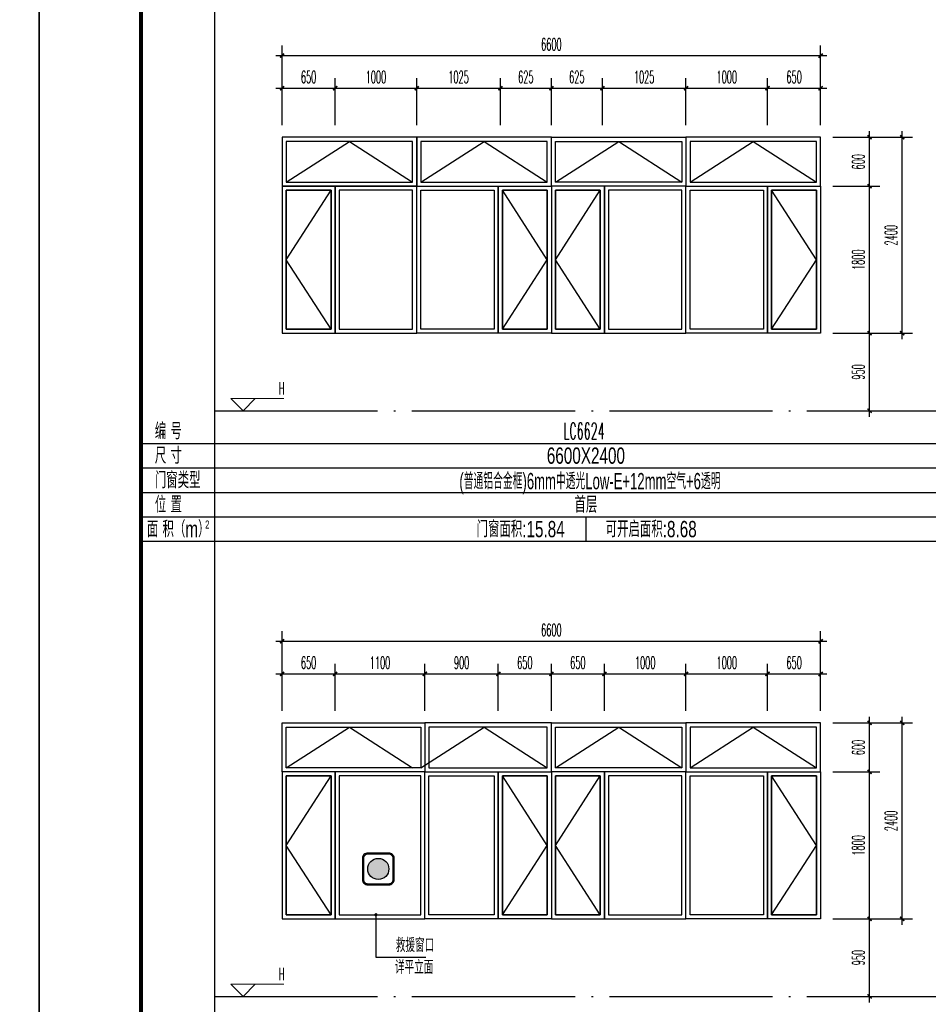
# Model space of a CAD drawing. Extents: x 1779708 to 7299578, y -1121471 to 88434.
# Tile 817 of 1056: x 6643786 to 6654922, y -1039212 to -1027149. Entities that reach past the tile are written whole.
import ezdxf
from ezdxf.enums import TextEntityAlignment as Align

# ---------------------------------------------------------------- set-up
doc = ezdxf.new("R2010")
doc.units = 0
doc.header["$LTSCALE"] = 1000
doc.header["$MEASUREMENT"] = 0
doc.linetypes.add('DOTE', pattern=[2.42, 2, -0.2, 0.02, -0.2])
doc.layers.get('0').update_dxf_attribs({"linetype": 'CONTINUOUS'})
doc.layers.get('Defpoints').update_dxf_attribs({"linetype": 'CONTINUOUS'})
doc.layers.add('DIM_ELEV', color=3, linetype='CONTINUOUS', lineweight=13)
for name, color, linetype in [('DIM_LEAD', 3, 'CONTINUOUS'), ('DOTE', 1, 'DOTE'), ('NONE', 7, 'CONTINUOUS'), ('PUB_DIM', 3, 'CONTINUOUS'), ('PUB_TAB', 7, 'CONTINUOUS'), ('PUB_TEXT', 7, 'CONTINUOUS'), ('PUB_TITLE', 4, 'CONTINUOUS'), ('WINDOW', 2, 'CONTINUOUS'), ('可见线', 6, 'CONTINUOUS'), ('填充', 251, 'CONTINUOUS'), ('建筑', 31, 'CONTINUOUS'), ('立面细线', 114, 'CONTINUOUS')]:
    doc.layers.add(name, color=color, linetype=linetype)
doc.styles.add('_TCH_DIM', font='SIMPLEX.shx', dxfattribs={"width": 0.7, "bigfont": 'GBCBIG.shx'})
doc.styles.add('_TCH_DIM_T3', font='SIMPLEX.shx', dxfattribs={"width": 0.494118, "bigfont": 'GBCBIG.shx'})
doc.styles.add('dim_font', font='SIMPLEX.shx', dxfattribs={"width": 0.8})
doc.styles.add('华正字体', font='huazheng.shx', dxfattribs={"width": 0.7, "bigfont": 'hztxt.shx'})
doc.dimstyles.new('_TCH_ARCH&&50', dxfattribs={"dimtxt": 148.75, "dimasz": 50, "dimexe": 125, "dimexo": 150, "dimgap": 63.125, "dimtad": 1, "dimdec": 0, "dimzin": 0, "dimdsep": 46, "dimtxsty": '_TCH_DIM_T3', "dimblk": 'ARCHTICK', "dimcen": 0.09, "dimdle": 75, "dimclrt": 7, "dimazin": 2, "dimtfac": 1, "dimtdec": 0, "dimtix": 1, "dimtmove": 2, "dimatfit": 3, "dimfxl": 250, "dimtolj": 1, "dimtzin": 0, "dimarcsym": 0})

# ---------------------------------------------------------------- blocks, each defined once
blk = doc.blocks.new('A$C3D8761CE')
at = {"layer": 'PUB_TITLE'}
blk.add_lwpolyline([(0, 0), (84100, 0), (84100, 59400), (0, 59400)], close=True, dxfattribs=at)
at = {"layer": 'PUB_TITLE', "const_width": 100}
blk.add_lwpolyline([(2500, 1000), (83100, 1000), (83100, 58400), (2500, 58400)], close=True, dxfattribs=at)
blk = doc.blocks.new('A$C718D67BF')
at = {"layer": '建筑'}
h = blk.add_hatch(color=1, dxfattribs=at)
h.dxf.hatch_style = 1
edge = h.paths.add_edge_path()
edge.add_arc((778, 778), 518, 0, 360)
for points in [[(259, 0), (1296, 0, 0.414214), (1555, 259), (1555, 1296, 0.414214), (1296, 1555), (259, 1555, 0.414214), (0, 1296), (0, 259, 0.414214)], [(259, 52), (1296, 52, 0.414214), (1503, 259), (1503, 1296, 0.414214), (1296, 1503), (259, 1503, 0.414214), (52, 1296), (52, 259, 0.414214)]]:
    blk.add_lwpolyline(points, format="xyb", close=True, dxfattribs=at)
at = {"layer": '建筑', "color": 1}
blk.add_circle((778, 778), 518, dxfattribs=at)
blk = doc.blocks.new('_ArchTick')
at = {"color": 0, "linetype": 'ByBlock', "const_width": 0.4}
blk.add_lwpolyline([(-0.5, -0.5), (0.5, 0.5)], dxfattribs=at)
blk = doc.blocks.new('*D4097')
at = {"layer": 'Defpoints', "color": 0, "transparency": 16777216}
for p in [(6653602, -1028590), (6654202, -1028590), (6653602, -1029190)]:
    blk.add_point(p, dxfattribs=at)
at = {"layer": 'PUB_DIM', "color": 0, "lineweight": -2, "transparency": 16777216}
for p, q in [((6654202, -1029265), (6654202, -1028515)), ((6653752, -1028590), (6654327, -1028590)), ((6653752, -1029190), (6654327, -1029190))]:
    blk.add_line(p, q, dxfattribs=at)
at = {"layer": 'PUB_DIM', "color": 0, "lineweight": -2, "transparency": 16777216, "xscale": 50, "yscale": 50, "zscale": 50}
for p, rotation in [((6654202, -1028590), 90), ((6654202, -1029190), 270)]:
    blk.add_blockref('_ArchTick', p, dxfattribs=dict(at, rotation=rotation))
at = {"layer": 'PUB_DIM', "color": 7, "transparency": 16777216, "insert": (6654065, -1028890), "char_height": 148.8, "attachment_point": 5, "rotation": 90, "style": '_TCH_DIM_T3'}
blk.add_mtext('\\A1;600', dxfattribs=at)
blk = doc.blocks.new('*D4098')
at = {"layer": 'Defpoints', "color": 0, "transparency": 16777216}
for p in [(6653602, -1029190), (6654202, -1029190), (6653602, -1030990)]:
    blk.add_point(p, dxfattribs=at)
at = {"layer": 'PUB_DIM', "color": 0, "lineweight": -2, "transparency": 16777216}
for p, q in [((6654202, -1031065), (6654202, -1029115)), ((6653752, -1029190), (6654327, -1029190)), ((6653752, -1030990), (6654327, -1030990))]:
    blk.add_line(p, q, dxfattribs=at)
at = {"layer": 'PUB_DIM', "color": 0, "lineweight": -2, "transparency": 16777216, "xscale": 50, "yscale": 50, "zscale": 50}
for p, rotation in [((6654202, -1029190), 90), ((6654202, -1030990), 270)]:
    blk.add_blockref('_ArchTick', p, dxfattribs=dict(at, rotation=rotation))
at = {"layer": 'PUB_DIM', "color": 7, "transparency": 16777216, "insert": (6654065, -1030090), "char_height": 148.8, "attachment_point": 5, "rotation": 90, "style": '_TCH_DIM_T3'}
blk.add_mtext('\\A1;1800', dxfattribs=at)
blk = doc.blocks.new('*D4099')
at = {"layer": 'Defpoints', "color": 0, "transparency": 16777216}
for p in [(6653602, -1030990), (6654202, -1030990), (6653602, -1031940)]:
    blk.add_point(p, dxfattribs=at)
at = {"layer": 'PUB_DIM', "color": 0, "lineweight": -2, "transparency": 16777216}
for p, q in [((6654202, -1032015), (6654202, -1030915)), ((6653752, -1030990), (6654327, -1030990)), ((6653752, -1031940), (6654327, -1031940))]:
    blk.add_line(p, q, dxfattribs=at)
at = {"layer": 'PUB_DIM', "color": 0, "lineweight": -2, "transparency": 16777216, "xscale": 50, "yscale": 50, "zscale": 50}
for p, rotation in [((6654202, -1030990), 90), ((6654202, -1031940), 270)]:
    blk.add_blockref('_ArchTick', p, dxfattribs=dict(at, rotation=rotation))
at = {"layer": 'PUB_DIM', "color": 7, "transparency": 16777216, "insert": (6654065, -1031465), "char_height": 148.8, "attachment_point": 5, "rotation": 90, "style": '_TCH_DIM_T3'}
blk.add_mtext('\\A1;950', dxfattribs=at)
blk = doc.blocks.new('*D4100')
at = {"layer": 'Defpoints', "color": 0, "transparency": 16777216}
for p in [(6647652, -1027989), (6647002, -1028590), (6647652, -1028590)]:
    blk.add_point(p, dxfattribs=at)
at = {"layer": 'PUB_DIM', "color": 0, "lineweight": -2, "transparency": 16777216}
for p, q in [((6647002, -1028440), (6647002, -1027864)), ((6647652, -1028440), (6647652, -1027864)), ((6646927, -1027989), (6647727, -1027989))]:
    blk.add_line(p, q, dxfattribs=at)
at = {"layer": 'PUB_DIM', "color": 0, "lineweight": -2, "transparency": 16777216, "xscale": 50, "yscale": 50, "zscale": 50, "rotation": 180}
blk.add_blockref('_ArchTick', (6647002, -1027989), dxfattribs=at)
at = {"layer": 'PUB_DIM', "color": 0, "lineweight": -2, "transparency": 16777216, "xscale": 50, "yscale": 50, "zscale": 50}
blk.add_blockref('_ArchTick', (6647652, -1027989), dxfattribs=at)
at = {"layer": 'PUB_DIM', "color": 7, "transparency": 16777216, "insert": (6647327, -1027852), "char_height": 148.8, "attachment_point": 5, "style": '_TCH_DIM_T3'}
blk.add_mtext('\\A1;650', dxfattribs=at)
blk = doc.blocks.new('*D4101')
at = {"layer": 'Defpoints', "color": 0, "transparency": 16777216}
for p in [(6648652, -1027989), (6647652, -1028590), (6648652, -1028590)]:
    blk.add_point(p, dxfattribs=at)
at = {"layer": 'PUB_DIM', "color": 0, "lineweight": -2, "transparency": 16777216}
for p, q in [((6647652, -1028440), (6647652, -1027864)), ((6648652, -1028440), (6648652, -1027864)), ((6647577, -1027989), (6648727, -1027989))]:
    blk.add_line(p, q, dxfattribs=at)
at = {"layer": 'PUB_DIM', "color": 0, "lineweight": -2, "transparency": 16777216, "xscale": 50, "yscale": 50, "zscale": 50, "rotation": 180}
blk.add_blockref('_ArchTick', (6647652, -1027989), dxfattribs=at)
at = {"layer": 'PUB_DIM', "color": 0, "lineweight": -2, "transparency": 16777216, "xscale": 50, "yscale": 50, "zscale": 50}
blk.add_blockref('_ArchTick', (6648652, -1027989), dxfattribs=at)
at = {"layer": 'PUB_DIM', "color": 7, "transparency": 16777216, "insert": (6648152, -1027852), "char_height": 148.8, "attachment_point": 5, "style": '_TCH_DIM_T3'}
blk.add_mtext('\\A1;1000', dxfattribs=at)
blk = doc.blocks.new('*D4102')
at = {"layer": 'Defpoints', "color": 0, "transparency": 16777216}
for p in [(6649677, -1027989), (6648652, -1028590), (6649677, -1028590)]:
    blk.add_point(p, dxfattribs=at)
at = {"layer": 'PUB_DIM', "color": 0, "lineweight": -2, "transparency": 16777216}
for p, q in [((6648652, -1028440), (6648652, -1027864)), ((6649677, -1028440), (6649677, -1027864)), ((6648577, -1027989), (6649752, -1027989))]:
    blk.add_line(p, q, dxfattribs=at)
at = {"layer": 'PUB_DIM', "color": 0, "lineweight": -2, "transparency": 16777216, "xscale": 50, "yscale": 50, "zscale": 50, "rotation": 180}
blk.add_blockref('_ArchTick', (6648652, -1027989), dxfattribs=at)
at = {"layer": 'PUB_DIM', "color": 0, "lineweight": -2, "transparency": 16777216, "xscale": 50, "yscale": 50, "zscale": 50}
blk.add_blockref('_ArchTick', (6649677, -1027989), dxfattribs=at)
at = {"layer": 'PUB_DIM', "color": 7, "transparency": 16777216, "insert": (6649164, -1027852), "char_height": 148.8, "attachment_point": 5, "style": '_TCH_DIM_T3'}
blk.add_mtext('\\A1;1025', dxfattribs=at)
blk = doc.blocks.new('*D4103')
at = {"layer": 'Defpoints', "color": 0, "transparency": 16777216}
for p in [(6650302, -1027989), (6649677, -1028590), (6650302, -1028590)]:
    blk.add_point(p, dxfattribs=at)
at = {"layer": 'PUB_DIM', "color": 0, "lineweight": -2, "transparency": 16777216}
for p, q in [((6649677, -1028440), (6649677, -1027864)), ((6650302, -1028440), (6650302, -1027864)), ((6649602, -1027989), (6650377, -1027989))]:
    blk.add_line(p, q, dxfattribs=at)
at = {"layer": 'PUB_DIM', "color": 0, "lineweight": -2, "transparency": 16777216, "xscale": 50, "yscale": 50, "zscale": 50, "rotation": 180}
blk.add_blockref('_ArchTick', (6649677, -1027989), dxfattribs=at)
at = {"layer": 'PUB_DIM', "color": 0, "lineweight": -2, "transparency": 16777216, "xscale": 50, "yscale": 50, "zscale": 50}
blk.add_blockref('_ArchTick', (6650302, -1027989), dxfattribs=at)
at = {"layer": 'PUB_DIM', "color": 7, "transparency": 16777216, "insert": (6649989, -1027852), "char_height": 148.8, "attachment_point": 5, "style": '_TCH_DIM_T3'}
blk.add_mtext('\\A1;625', dxfattribs=at)
blk = doc.blocks.new('*D4104')
at = {"layer": 'Defpoints', "color": 0, "transparency": 16777216}
for p in [(6650927, -1027989), (6650302, -1028590), (6650927, -1028590)]:
    blk.add_point(p, dxfattribs=at)
at = {"layer": 'PUB_DIM', "color": 0, "lineweight": -2, "transparency": 16777216}
for p, q in [((6650302, -1028440), (6650302, -1027864)), ((6650927, -1028440), (6650927, -1027864)), ((6650227, -1027989), (6651002, -1027989))]:
    blk.add_line(p, q, dxfattribs=at)
at = {"layer": 'PUB_DIM', "color": 0, "lineweight": -2, "transparency": 16777216, "xscale": 50, "yscale": 50, "zscale": 50, "rotation": 180}
blk.add_blockref('_ArchTick', (6650302, -1027989), dxfattribs=at)
at = {"layer": 'PUB_DIM', "color": 0, "lineweight": -2, "transparency": 16777216, "xscale": 50, "yscale": 50, "zscale": 50}
blk.add_blockref('_ArchTick', (6650927, -1027989), dxfattribs=at)
at = {"layer": 'PUB_DIM', "color": 7, "transparency": 16777216, "insert": (6650614, -1027852), "char_height": 148.8, "attachment_point": 5, "style": '_TCH_DIM_T3'}
blk.add_mtext('\\A1;625', dxfattribs=at)
blk = doc.blocks.new('*D4105')
at = {"layer": 'Defpoints', "color": 0, "transparency": 16777216}
for p in [(6651952, -1027989), (6650927, -1028590), (6651952, -1028590)]:
    blk.add_point(p, dxfattribs=at)
at = {"layer": 'PUB_DIM', "color": 0, "lineweight": -2, "transparency": 16777216}
for p, q in [((6650927, -1028440), (6650927, -1027864)), ((6651952, -1028440), (6651952, -1027864)), ((6650852, -1027989), (6652027, -1027989))]:
    blk.add_line(p, q, dxfattribs=at)
at = {"layer": 'PUB_DIM', "color": 0, "lineweight": -2, "transparency": 16777216, "xscale": 50, "yscale": 50, "zscale": 50, "rotation": 180}
blk.add_blockref('_ArchTick', (6650927, -1027989), dxfattribs=at)
at = {"layer": 'PUB_DIM', "color": 0, "lineweight": -2, "transparency": 16777216, "xscale": 50, "yscale": 50, "zscale": 50}
blk.add_blockref('_ArchTick', (6651952, -1027989), dxfattribs=at)
at = {"layer": 'PUB_DIM', "color": 7, "transparency": 16777216, "insert": (6651439, -1027852), "char_height": 148.8, "attachment_point": 5, "style": '_TCH_DIM_T3'}
blk.add_mtext('\\A1;1025', dxfattribs=at)
blk = doc.blocks.new('*D4106')
at = {"layer": 'Defpoints', "color": 0, "transparency": 16777216}
for p in [(6652952, -1027989), (6651952, -1028590), (6652952, -1028590)]:
    blk.add_point(p, dxfattribs=at)
at = {"layer": 'PUB_DIM', "color": 0, "lineweight": -2, "transparency": 16777216}
for p, q in [((6651952, -1028440), (6651952, -1027864)), ((6652952, -1028440), (6652952, -1027864)), ((6651877, -1027989), (6653027, -1027989))]:
    blk.add_line(p, q, dxfattribs=at)
at = {"layer": 'PUB_DIM', "color": 0, "lineweight": -2, "transparency": 16777216, "xscale": 50, "yscale": 50, "zscale": 50, "rotation": 180}
blk.add_blockref('_ArchTick', (6651952, -1027989), dxfattribs=at)
at = {"layer": 'PUB_DIM', "color": 0, "lineweight": -2, "transparency": 16777216, "xscale": 50, "yscale": 50, "zscale": 50}
blk.add_blockref('_ArchTick', (6652952, -1027989), dxfattribs=at)
at = {"layer": 'PUB_DIM', "color": 7, "transparency": 16777216, "insert": (6652452, -1027852), "char_height": 148.8, "attachment_point": 5, "style": '_TCH_DIM_T3'}
blk.add_mtext('\\A1;1000', dxfattribs=at)
blk = doc.blocks.new('*D4107')
at = {"layer": 'Defpoints', "color": 0, "transparency": 16777216}
for p in [(6653602, -1027989), (6652952, -1028590), (6653602, -1028590)]:
    blk.add_point(p, dxfattribs=at)
at = {"layer": 'PUB_DIM', "color": 0, "lineweight": -2, "transparency": 16777216}
for p, q in [((6652952, -1028440), (6652952, -1027864)), ((6653602, -1028440), (6653602, -1027864)), ((6652877, -1027989), (6653677, -1027989))]:
    blk.add_line(p, q, dxfattribs=at)
at = {"layer": 'PUB_DIM', "color": 0, "lineweight": -2, "transparency": 16777216, "xscale": 50, "yscale": 50, "zscale": 50, "rotation": 180}
blk.add_blockref('_ArchTick', (6652952, -1027989), dxfattribs=at)
at = {"layer": 'PUB_DIM', "color": 0, "lineweight": -2, "transparency": 16777216, "xscale": 50, "yscale": 50, "zscale": 50}
blk.add_blockref('_ArchTick', (6653602, -1027989), dxfattribs=at)
at = {"layer": 'PUB_DIM', "color": 7, "transparency": 16777216, "insert": (6653277, -1027852), "char_height": 148.8, "attachment_point": 5, "style": '_TCH_DIM_T3'}
blk.add_mtext('\\A1;650', dxfattribs=at)
blk = doc.blocks.new('*D4108')
at = {"layer": 'Defpoints', "color": 0, "transparency": 16777216}
for p in [(6653602, -1027590), (6647002, -1028440), (6653602, -1028440)]:
    blk.add_point(p, dxfattribs=at)
at = {"layer": 'PUB_DIM', "color": 0, "lineweight": -2, "transparency": 16777216}
for p, q in [((6647002, -1028290), (6647002, -1027465)), ((6653602, -1028290), (6653602, -1027465)), ((6646927, -1027590), (6653677, -1027590))]:
    blk.add_line(p, q, dxfattribs=at)
at = {"layer": 'PUB_DIM', "color": 0, "lineweight": -2, "transparency": 16777216, "xscale": 50, "yscale": 50, "zscale": 50, "rotation": 180}
blk.add_blockref('_ArchTick', (6647002, -1027590), dxfattribs=at)
at = {"layer": 'PUB_DIM', "color": 0, "lineweight": -2, "transparency": 16777216, "xscale": 50, "yscale": 50, "zscale": 50}
blk.add_blockref('_ArchTick', (6653602, -1027590), dxfattribs=at)
at = {"layer": 'PUB_DIM', "color": 7, "transparency": 16777216, "insert": (6650302, -1027452), "char_height": 148.8, "attachment_point": 5, "style": '_TCH_DIM_T3'}
blk.add_mtext('\\A1;6600', dxfattribs=at)
blk = doc.blocks.new('*D4109')
at = {"layer": 'Defpoints', "color": 0, "transparency": 16777216}
for p in [(6653752, -1028590), (6654602, -1028590), (6653752, -1030990)]:
    blk.add_point(p, dxfattribs=at)
at = {"layer": 'PUB_DIM', "color": 0, "lineweight": -2, "transparency": 16777216}
for p, q in [((6654602, -1031065), (6654602, -1028515)), ((6653902, -1028590), (6654727, -1028590)), ((6653902, -1030990), (6654727, -1030990))]:
    blk.add_line(p, q, dxfattribs=at)
at = {"layer": 'PUB_DIM', "color": 0, "lineweight": -2, "transparency": 16777216, "xscale": 50, "yscale": 50, "zscale": 50}
for p, rotation in [((6654602, -1028590), 90), ((6654602, -1030990), 270)]:
    blk.add_blockref('_ArchTick', p, dxfattribs=dict(at, rotation=rotation))
at = {"layer": 'PUB_DIM', "color": 7, "transparency": 16777216, "insert": (6654465, -1029790), "char_height": 148.8, "attachment_point": 5, "rotation": 90, "style": '_TCH_DIM_T3'}
blk.add_mtext('\\A1;2400', dxfattribs=at)
blk = doc.blocks.new('*D4481')
at = {"layer": 'Defpoints', "color": 0, "transparency": 16777216}
for p in [(6653602, -1035765), (6654202, -1035765), (6653602, -1036365)]:
    blk.add_point(p, dxfattribs=at)
at = {"layer": 'PUB_DIM', "color": 0, "lineweight": -2, "transparency": 16777216}
for p, q in [((6653752, -1035765), (6654327, -1035765)), ((6654202, -1036440), (6654202, -1035690)), ((6653752, -1036365), (6654327, -1036365))]:
    blk.add_line(p, q, dxfattribs=at)
at = {"layer": 'PUB_DIM', "color": 0, "lineweight": -2, "transparency": 16777216, "xscale": 50, "yscale": 50, "zscale": 50}
for p, rotation in [((6654202, -1035765), 90), ((6654202, -1036365), 270)]:
    blk.add_blockref('_ArchTick', p, dxfattribs=dict(at, rotation=rotation))
at = {"layer": 'PUB_DIM', "color": 7, "transparency": 16777216, "insert": (6654065, -1036065), "char_height": 148.8, "attachment_point": 5, "rotation": 90, "style": '_TCH_DIM_T3'}
blk.add_mtext('\\A1;600', dxfattribs=at)
blk = doc.blocks.new('*D4482')
at = {"layer": 'Defpoints', "color": 0, "transparency": 16777216}
for p in [(6653602, -1036365), (6654202, -1036365), (6653602, -1038165)]:
    blk.add_point(p, dxfattribs=at)
at = {"layer": 'PUB_DIM', "color": 0, "lineweight": -2, "transparency": 16777216}
for p, q in [((6653752, -1036365), (6654327, -1036365)), ((6654202, -1038240), (6654202, -1036290)), ((6653752, -1038165), (6654327, -1038165))]:
    blk.add_line(p, q, dxfattribs=at)
at = {"layer": 'PUB_DIM', "color": 0, "lineweight": -2, "transparency": 16777216, "xscale": 50, "yscale": 50, "zscale": 50}
for p, rotation in [((6654202, -1036365), 90), ((6654202, -1038165), 270)]:
    blk.add_blockref('_ArchTick', p, dxfattribs=dict(at, rotation=rotation))
at = {"layer": 'PUB_DIM', "color": 7, "transparency": 16777216, "insert": (6654065, -1037265), "char_height": 148.8, "attachment_point": 5, "rotation": 90, "style": '_TCH_DIM_T3'}
blk.add_mtext('\\A1;1800', dxfattribs=at)
blk = doc.blocks.new('*D4483')
at = {"layer": 'Defpoints', "color": 0, "transparency": 16777216}
for p in [(6653602, -1038165), (6654202, -1038165), (6653602, -1039115)]:
    blk.add_point(p, dxfattribs=at)
at = {"layer": 'PUB_DIM', "color": 0, "lineweight": -2, "transparency": 16777216}
for p, q in [((6653752, -1038165), (6654327, -1038165)), ((6654202, -1039190), (6654202, -1038090)), ((6653752, -1039115), (6654327, -1039115))]:
    blk.add_line(p, q, dxfattribs=at)
at = {"layer": 'PUB_DIM', "color": 0, "lineweight": -2, "transparency": 16777216, "xscale": 50, "yscale": 50, "zscale": 50}
for p, rotation in [((6654202, -1038165), 90), ((6654202, -1039115), 270)]:
    blk.add_blockref('_ArchTick', p, dxfattribs=dict(at, rotation=rotation))
at = {"layer": 'PUB_DIM', "color": 7, "transparency": 16777216, "insert": (6654065, -1038640), "char_height": 148.8, "attachment_point": 5, "rotation": 90, "style": '_TCH_DIM_T3'}
blk.add_mtext('\\A1;950', dxfattribs=at)
blk = doc.blocks.new('*D4484')
at = {"layer": 'Defpoints', "color": 0, "transparency": 16777216}
for p in [(6647652, -1035164), (6647002, -1035765), (6647652, -1035765)]:
    blk.add_point(p, dxfattribs=at)
at = {"layer": 'PUB_DIM', "color": 0, "lineweight": -2, "transparency": 16777216}
for p, q in [((6647002, -1035615), (6647002, -1035039)), ((6647652, -1035615), (6647652, -1035039)), ((6646927, -1035164), (6647727, -1035164))]:
    blk.add_line(p, q, dxfattribs=at)
at = {"layer": 'PUB_DIM', "color": 0, "lineweight": -2, "transparency": 16777216, "xscale": 50, "yscale": 50, "zscale": 50, "rotation": 180}
blk.add_blockref('_ArchTick', (6647002, -1035164), dxfattribs=at)
at = {"layer": 'PUB_DIM', "color": 0, "lineweight": -2, "transparency": 16777216, "xscale": 50, "yscale": 50, "zscale": 50}
blk.add_blockref('_ArchTick', (6647652, -1035164), dxfattribs=at)
at = {"layer": 'PUB_DIM', "color": 7, "transparency": 16777216, "insert": (6647327, -1035027), "char_height": 148.8, "attachment_point": 5, "style": '_TCH_DIM_T3'}
blk.add_mtext('\\A1;650', dxfattribs=at)
blk = doc.blocks.new('*D4485')
at = {"layer": 'Defpoints', "color": 0, "transparency": 16777216}
for p in [(6648752, -1035164), (6647652, -1035765), (6648752, -1035765)]:
    blk.add_point(p, dxfattribs=at)
at = {"layer": 'PUB_DIM', "color": 0, "lineweight": -2, "transparency": 16777216}
for p, q in [((6647652, -1035615), (6647652, -1035039)), ((6648752, -1035615), (6648752, -1035039)), ((6647577, -1035164), (6648827, -1035164))]:
    blk.add_line(p, q, dxfattribs=at)
at = {"layer": 'PUB_DIM', "color": 0, "lineweight": -2, "transparency": 16777216, "xscale": 50, "yscale": 50, "zscale": 50, "rotation": 180}
blk.add_blockref('_ArchTick', (6647652, -1035164), dxfattribs=at)
at = {"layer": 'PUB_DIM', "color": 0, "lineweight": -2, "transparency": 16777216, "xscale": 50, "yscale": 50, "zscale": 50}
blk.add_blockref('_ArchTick', (6648752, -1035164), dxfattribs=at)
at = {"layer": 'PUB_DIM', "color": 7, "transparency": 16777216, "insert": (6648202, -1035027), "char_height": 148.8, "attachment_point": 5, "style": '_TCH_DIM_T3'}
blk.add_mtext('\\A1;1100', dxfattribs=at)
blk = doc.blocks.new('*D4486')
at = {"layer": 'Defpoints', "color": 0, "transparency": 16777216}
for p in [(6649652, -1035164), (6648752, -1035765), (6649652, -1035765)]:
    blk.add_point(p, dxfattribs=at)
at = {"layer": 'PUB_DIM', "color": 0, "lineweight": -2, "transparency": 16777216}
for p, q in [((6648752, -1035615), (6648752, -1035039)), ((6649652, -1035615), (6649652, -1035039)), ((6648677, -1035164), (6649727, -1035164))]:
    blk.add_line(p, q, dxfattribs=at)
at = {"layer": 'PUB_DIM', "color": 0, "lineweight": -2, "transparency": 16777216, "xscale": 50, "yscale": 50, "zscale": 50, "rotation": 180}
blk.add_blockref('_ArchTick', (6648752, -1035164), dxfattribs=at)
at = {"layer": 'PUB_DIM', "color": 0, "lineweight": -2, "transparency": 16777216, "xscale": 50, "yscale": 50, "zscale": 50}
blk.add_blockref('_ArchTick', (6649652, -1035164), dxfattribs=at)
at = {"layer": 'PUB_DIM', "color": 7, "transparency": 16777216, "insert": (6649202, -1035027), "char_height": 148.8, "attachment_point": 5, "style": '_TCH_DIM_T3'}
blk.add_mtext('\\A1;900', dxfattribs=at)
blk = doc.blocks.new('*D4487')
at = {"layer": 'Defpoints', "color": 0, "transparency": 16777216}
for p in [(6650302, -1035164), (6649652, -1035765), (6650302, -1035765)]:
    blk.add_point(p, dxfattribs=at)
at = {"layer": 'PUB_DIM', "color": 0, "lineweight": -2, "transparency": 16777216}
for p, q in [((6649652, -1035615), (6649652, -1035039)), ((6650302, -1035615), (6650302, -1035039)), ((6649577, -1035164), (6650377, -1035164))]:
    blk.add_line(p, q, dxfattribs=at)
at = {"layer": 'PUB_DIM', "color": 0, "lineweight": -2, "transparency": 16777216, "xscale": 50, "yscale": 50, "zscale": 50, "rotation": 180}
blk.add_blockref('_ArchTick', (6649652, -1035164), dxfattribs=at)
at = {"layer": 'PUB_DIM', "color": 0, "lineweight": -2, "transparency": 16777216, "xscale": 50, "yscale": 50, "zscale": 50}
blk.add_blockref('_ArchTick', (6650302, -1035164), dxfattribs=at)
at = {"layer": 'PUB_DIM', "color": 7, "transparency": 16777216, "insert": (6649977, -1035027), "char_height": 148.8, "attachment_point": 5, "style": '_TCH_DIM_T3'}
blk.add_mtext('\\A1;650', dxfattribs=at)
blk = doc.blocks.new('*D4488')
at = {"layer": 'Defpoints', "color": 0, "transparency": 16777216}
for p in [(6650952, -1035164), (6650302, -1035765), (6650952, -1035765)]:
    blk.add_point(p, dxfattribs=at)
at = {"layer": 'PUB_DIM', "color": 0, "lineweight": -2, "transparency": 16777216}
for p, q in [((6650302, -1035615), (6650302, -1035039)), ((6650952, -1035615), (6650952, -1035039)), ((6650227, -1035164), (6651027, -1035164))]:
    blk.add_line(p, q, dxfattribs=at)
at = {"layer": 'PUB_DIM', "color": 0, "lineweight": -2, "transparency": 16777216, "xscale": 50, "yscale": 50, "zscale": 50, "rotation": 180}
blk.add_blockref('_ArchTick', (6650302, -1035164), dxfattribs=at)
at = {"layer": 'PUB_DIM', "color": 0, "lineweight": -2, "transparency": 16777216, "xscale": 50, "yscale": 50, "zscale": 50}
blk.add_blockref('_ArchTick', (6650952, -1035164), dxfattribs=at)
at = {"layer": 'PUB_DIM', "color": 7, "transparency": 16777216, "insert": (6650627, -1035027), "char_height": 148.8, "attachment_point": 5, "style": '_TCH_DIM_T3'}
blk.add_mtext('\\A1;650', dxfattribs=at)
blk = doc.blocks.new('*D4489')
at = {"layer": 'Defpoints', "color": 0, "transparency": 16777216}
for p in [(6651952, -1035164), (6650952, -1035765), (6651952, -1035765)]:
    blk.add_point(p, dxfattribs=at)
at = {"layer": 'PUB_DIM', "color": 0, "lineweight": -2, "transparency": 16777216}
for p, q in [((6650952, -1035615), (6650952, -1035039)), ((6651952, -1035615), (6651952, -1035039)), ((6650877, -1035164), (6652027, -1035164))]:
    blk.add_line(p, q, dxfattribs=at)
at = {"layer": 'PUB_DIM', "color": 0, "lineweight": -2, "transparency": 16777216, "xscale": 50, "yscale": 50, "zscale": 50, "rotation": 180}
blk.add_blockref('_ArchTick', (6650952, -1035164), dxfattribs=at)
at = {"layer": 'PUB_DIM', "color": 0, "lineweight": -2, "transparency": 16777216, "xscale": 50, "yscale": 50, "zscale": 50}
blk.add_blockref('_ArchTick', (6651952, -1035164), dxfattribs=at)
at = {"layer": 'PUB_DIM', "color": 7, "transparency": 16777216, "insert": (6651452, -1035027), "char_height": 148.8, "attachment_point": 5, "style": '_TCH_DIM_T3'}
blk.add_mtext('\\A1;1000', dxfattribs=at)
blk = doc.blocks.new('*D4490')
at = {"layer": 'Defpoints', "color": 0, "transparency": 16777216}
for p in [(6652952, -1035164), (6651952, -1035765), (6652952, -1035765)]:
    blk.add_point(p, dxfattribs=at)
at = {"layer": 'PUB_DIM', "color": 0, "lineweight": -2, "transparency": 16777216}
for p, q in [((6651952, -1035615), (6651952, -1035039)), ((6652952, -1035615), (6652952, -1035039)), ((6651877, -1035164), (6653027, -1035164))]:
    blk.add_line(p, q, dxfattribs=at)
at = {"layer": 'PUB_DIM', "color": 0, "lineweight": -2, "transparency": 16777216, "xscale": 50, "yscale": 50, "zscale": 50, "rotation": 180}
blk.add_blockref('_ArchTick', (6651952, -1035164), dxfattribs=at)
at = {"layer": 'PUB_DIM', "color": 0, "lineweight": -2, "transparency": 16777216, "xscale": 50, "yscale": 50, "zscale": 50}
blk.add_blockref('_ArchTick', (6652952, -1035164), dxfattribs=at)
at = {"layer": 'PUB_DIM', "color": 7, "transparency": 16777216, "insert": (6652452, -1035027), "char_height": 148.8, "attachment_point": 5, "style": '_TCH_DIM_T3'}
blk.add_mtext('\\A1;1000', dxfattribs=at)
blk = doc.blocks.new('*D4491')
at = {"layer": 'Defpoints', "color": 0, "transparency": 16777216}
for p in [(6653602, -1035164), (6652952, -1035765), (6653602, -1035765)]:
    blk.add_point(p, dxfattribs=at)
at = {"layer": 'PUB_DIM', "color": 0, "lineweight": -2, "transparency": 16777216}
for p, q in [((6652952, -1035615), (6652952, -1035039)), ((6653602, -1035615), (6653602, -1035039)), ((6652877, -1035164), (6653677, -1035164))]:
    blk.add_line(p, q, dxfattribs=at)
at = {"layer": 'PUB_DIM', "color": 0, "lineweight": -2, "transparency": 16777216, "xscale": 50, "yscale": 50, "zscale": 50, "rotation": 180}
blk.add_blockref('_ArchTick', (6652952, -1035164), dxfattribs=at)
at = {"layer": 'PUB_DIM', "color": 0, "lineweight": -2, "transparency": 16777216, "xscale": 50, "yscale": 50, "zscale": 50}
blk.add_blockref('_ArchTick', (6653602, -1035164), dxfattribs=at)
at = {"layer": 'PUB_DIM', "color": 7, "transparency": 16777216, "insert": (6653277, -1035027), "char_height": 148.8, "attachment_point": 5, "style": '_TCH_DIM_T3'}
blk.add_mtext('\\A1;650', dxfattribs=at)
blk = doc.blocks.new('*D4492')
at = {"layer": 'Defpoints', "color": 0, "transparency": 16777216}
for p in [(6653602, -1034765), (6647002, -1035615), (6653602, -1035615)]:
    blk.add_point(p, dxfattribs=at)
at = {"layer": 'PUB_DIM', "color": 0, "lineweight": -2, "transparency": 16777216}
for p, q in [((6647002, -1035465), (6647002, -1034640)), ((6653602, -1035465), (6653602, -1034640)), ((6646927, -1034765), (6653677, -1034765))]:
    blk.add_line(p, q, dxfattribs=at)
at = {"layer": 'PUB_DIM', "color": 0, "lineweight": -2, "transparency": 16777216, "xscale": 50, "yscale": 50, "zscale": 50, "rotation": 180}
blk.add_blockref('_ArchTick', (6647002, -1034765), dxfattribs=at)
at = {"layer": 'PUB_DIM', "color": 0, "lineweight": -2, "transparency": 16777216, "xscale": 50, "yscale": 50, "zscale": 50}
blk.add_blockref('_ArchTick', (6653602, -1034765), dxfattribs=at)
at = {"layer": 'PUB_DIM', "color": 7, "transparency": 16777216, "insert": (6650302, -1034627), "char_height": 148.8, "attachment_point": 5, "style": '_TCH_DIM_T3'}
blk.add_mtext('\\A1;6600', dxfattribs=at)
blk = doc.blocks.new('*D4493')
at = {"layer": 'Defpoints', "color": 0, "transparency": 16777216}
for p in [(6653752, -1035765), (6654602, -1035765), (6653752, -1038165)]:
    blk.add_point(p, dxfattribs=at)
at = {"layer": 'PUB_DIM', "color": 0, "lineweight": -2, "transparency": 16777216}
for p, q in [((6653902, -1035765), (6654727, -1035765)), ((6654602, -1038240), (6654602, -1035690)), ((6653902, -1038165), (6654727, -1038165))]:
    blk.add_line(p, q, dxfattribs=at)
at = {"layer": 'PUB_DIM', "color": 0, "lineweight": -2, "transparency": 16777216, "xscale": 50, "yscale": 50, "zscale": 50}
for p, rotation in [((6654602, -1035765), 90), ((6654602, -1038165), 270)]:
    blk.add_blockref('_ArchTick', p, dxfattribs=dict(at, rotation=rotation))
at = {"layer": 'PUB_DIM', "color": 7, "transparency": 16777216, "insert": (6654465, -1036965), "char_height": 148.8, "attachment_point": 5, "rotation": 90, "style": '_TCH_DIM_T3'}
blk.add_mtext('\\A1;2400', dxfattribs=at)

msp = doc.modelspace()

# ---------------------------------------------------------------- linework, layer by layer
at = {"layer": 'DIM_ELEV'}
for p, q in [((6646523.1, -1031939.7), (6646373.1, -1031789.7)), ((6646373.1, -1031789.7), (6647024.6, -1031789.7)), ((6646523.1, -1031939.7), (6646673.1, -1031789.7)), ((6646173.1, -1031939.7), (6646673.1, -1031939.7)), ((6646523.1, -1039114.7), (6646373.1, -1038964.7)), ((6646373.1, -1038964.7), (6647024.6, -1038964.7)), ((6646523.1, -1039114.7), (6646673.1, -1038964.7)), ((6646173.1, -1039114.7), (6646673.1, -1039114.7))]:
    msp.add_line(p, q, dxfattribs=at)
at = {"layer": 'DIM_LEAD'}
for p, q in [((6648151.9, -1038114.7), (6648151.9, -1038634.6)), ((6648151.9, -1038634.6), (6648764.8, -1038634.6))]:
    msp.add_line(p, q, dxfattribs=at)
at = {"layer": 'DIM_LEAD', "const_width": 20}
msp.add_lwpolyline([(6648151.9, -1038104.7, 1), (6648151.9, -1038124.7, 1)], format="xyb", close=True, dxfattribs=at)
at = {"layer": 'DOTE'}
for p, q in [((6646173.1, -1031939.7), (6682073.1, -1031939.7)), ((6646173.1, -1039114.7), (6682073.1, -1039114.7))]:
    msp.add_line(p, q, dxfattribs=at)
at = {"layer": 'PUB_TAB'}
for p, q in [((6646173.1, -1019189.7), (6646173.1, -1047889.7)), ((6645273.1, -1032339.7), (6682073.1, -1032339.7)), ((6645273.1, -1032639.7), (6682073.1, -1032639.7)), ((6645273.1, -1032939.7), (6682073.1, -1032939.7)), ((6645273.1, -1033239.7), (6682073.1, -1033239.7)), ((6650725.2, -1033239.7), (6650725.2, -1033539.7)), ((6645273.1, -1033539.7), (6682073.1, -1033539.7))]:
    msp.add_line(p, q, dxfattribs=at)
at = {"layer": 'WINDOW'}
for points in [[(6647001.9, -1029189.7), (6648651.9, -1029189.7), (6648651.9, -1028589.7), (6647001.9, -1028589.7)], [(6648651.9, -1029189.7), (6650301.9, -1029189.7), (6650301.9, -1028589.7), (6648651.9, -1028589.7)], [(6650301.9, -1028589.7), (6651951.9, -1028589.7), (6651951.9, -1029189.7), (6650301.9, -1029189.7)], [(6651951.9, -1029189.7), (6653601.9, -1029189.7), (6653601.9, -1028589.7), (6651951.9, -1028589.7)], [(6647001.9, -1030989.7), (6647651.9, -1030989.7), (6647651.9, -1029189.7), (6647001.9, -1029189.7)], [(6647651.9, -1030989.7), (6648651.9, -1030989.7), (6648651.9, -1029189.7), (6647651.9, -1029189.7)], [(6649651.9, -1030989.7), (6648651.9, -1030989.7), (6648651.9, -1029189.7), (6649651.9, -1029189.7)], [(6650301.9, -1030989.7), (6649651.9, -1030989.7), (6649651.9, -1029189.7), (6650301.9, -1029189.7)], [(6650301.9, -1030989.7), (6650951.9, -1030989.7), (6650951.9, -1029189.7), (6650301.9, -1029189.7)], [(6650951.9, -1030989.7), (6651951.9, -1030989.7), (6651951.9, -1029189.7), (6650951.9, -1029189.7)], [(6652951.9, -1030989.7), (6651951.9, -1030989.7), (6651951.9, -1029189.7), (6652951.9, -1029189.7)], [(6653601.9, -1030989.7), (6652951.9, -1030989.7), (6652951.9, -1029189.7), (6653601.9, -1029189.7)], [(6648751.9, -1036364.7), (6647001.9, -1036364.7), (6647001.9, -1035764.7), (6648751.9, -1035764.7)], [(6650301.9, -1035764.7), (6648751.9, -1035764.7), (6648751.9, -1036364.7), (6650301.9, -1036364.7)], [(6650301.9, -1035764.7), (6651951.9, -1035764.7), (6651951.9, -1036364.7), (6650301.9, -1036364.7)], [(6651951.9, -1036364.7), (6653601.9, -1036364.7), (6653601.9, -1035764.7), (6651951.9, -1035764.7)], [(6647001.9, -1038164.7), (6647651.9, -1038164.7), (6647651.9, -1036364.7), (6647001.9, -1036364.7)], [(6647651.9, -1038164.7), (6648751.9, -1038164.7), (6648751.9, -1036364.7), (6647651.9, -1036364.7)], [(6649651.9, -1038164.7), (6648751.9, -1038164.7), (6648751.9, -1036364.7), (6649651.9, -1036364.7)], [(6650301.9, -1038164.7), (6649651.9, -1038164.7), (6649651.9, -1036364.7), (6650301.9, -1036364.7)], [(6650301.9, -1038164.7), (6650951.9, -1038164.7), (6650951.9, -1036364.7), (6650301.9, -1036364.7)], [(6650951.9, -1038164.7), (6651951.9, -1038164.7), (6651951.9, -1036364.7), (6650951.9, -1036364.7)], [(6652951.9, -1038164.7), (6651951.9, -1038164.7), (6651951.9, -1036364.7), (6652951.9, -1036364.7)], [(6653601.9, -1038164.7), (6652951.9, -1038164.7), (6652951.9, -1036364.7), (6653601.9, -1036364.7)]]:
    msp.add_lwpolyline(points, close=True, dxfattribs=at)
at = {"layer": '立面细线'}
for points in [[(6647051.9, -1029139.7), (6648601.9, -1029139.7), (6648601.9, -1028639.7), (6647051.9, -1028639.7)], [(6648701.9, -1029139.7), (6650251.9, -1029139.7), (6650251.9, -1028639.7), (6648701.9, -1028639.7)], [(6650351.9, -1028639.7), (6651901.9, -1028639.7), (6651901.9, -1029139.7), (6650351.9, -1029139.7)], [(6652001.9, -1029139.7), (6653551.9, -1029139.7), (6653551.9, -1028639.7), (6652001.9, -1028639.7)], [(6647051.9, -1030939.7), (6647601.9, -1030939.7), (6647601.9, -1029239.7), (6647051.9, -1029239.7)], [(6647701.9, -1030939.7), (6648601.9, -1030939.7), (6648601.9, -1029239.7), (6647701.9, -1029239.7)], [(6649601.9, -1030939.7), (6648701.9, -1030939.7), (6648701.9, -1029239.7), (6649601.9, -1029239.7)], [(6650251.9, -1030939.7), (6649701.9, -1030939.7), (6649701.9, -1029239.7), (6650251.9, -1029239.7)], [(6650351.9, -1030939.7), (6650901.9, -1030939.7), (6650901.9, -1029239.7), (6650351.9, -1029239.7)], [(6651001.9, -1030939.7), (6651901.9, -1030939.7), (6651901.9, -1029239.7), (6651001.9, -1029239.7)], [(6652901.9, -1030939.7), (6652001.9, -1030939.7), (6652001.9, -1029239.7), (6652901.9, -1029239.7)], [(6653551.9, -1030939.7), (6653001.9, -1030939.7), (6653001.9, -1029239.7), (6653551.9, -1029239.7)], [(6648701.9, -1036314.7), (6647051.9, -1036314.7), (6647051.9, -1035814.7), (6648701.9, -1035814.7)], [(6650251.9, -1035814.7), (6648801.9, -1035814.7), (6648801.9, -1036314.7), (6650251.9, -1036314.7)], [(6650351.9, -1035814.7), (6651901.9, -1035814.7), (6651901.9, -1036314.7), (6650351.9, -1036314.7)], [(6652001.9, -1036314.7), (6653551.9, -1036314.7), (6653551.9, -1035814.7), (6652001.9, -1035814.7)], [(6647051.9, -1038114.7), (6647601.9, -1038114.7), (6647601.9, -1036414.7), (6647051.9, -1036414.7)], [(6647701.9, -1038114.7), (6648701.9, -1038114.7), (6648701.9, -1036414.7), (6647701.9, -1036414.7)], [(6649601.9, -1038114.7), (6648801.9, -1038114.7), (6648801.9, -1036414.7), (6649601.9, -1036414.7)], [(6650251.9, -1038114.7), (6649701.9, -1038114.7), (6649701.9, -1036414.7), (6650251.9, -1036414.7)], [(6650351.9, -1038114.7), (6650901.9, -1038114.7), (6650901.9, -1036414.7), (6650351.9, -1036414.7)], [(6651001.9, -1038114.7), (6651901.9, -1038114.7), (6651901.9, -1036414.7), (6651001.9, -1036414.7)], [(6652901.9, -1038114.7), (6652001.9, -1038114.7), (6652001.9, -1036414.7), (6652901.9, -1036414.7)], [(6653551.9, -1038114.7), (6653001.9, -1038114.7), (6653001.9, -1036414.7), (6653551.9, -1036414.7)]]:
    msp.add_lwpolyline(points, close=True, dxfattribs=at)
for points in [[(6647051.9, -1029139.7), (6647826.9, -1028639.7), (6648601.9, -1029139.7)], [(6648701.9, -1029139.7), (6649476.9, -1028639.7), (6650251.9, -1029139.7)], [(6650351.9, -1029139.7), (6651126.9, -1028639.7), (6651901.9, -1029139.7)], [(6652001.9, -1029139.7), (6652776.9, -1028639.7), (6653551.9, -1029139.7)], [(6647601.9, -1030939.7), (6647051.9, -1030939.7), (6647051.9, -1029239.7), (6647601.9, -1029239.7), (6647601.9, -1030939.7), (6647051.9, -1030089.7), (6647601.9, -1029239.7)], [(6649701.9, -1030939.7), (6650251.9, -1030939.7), (6650251.9, -1029239.7), (6649701.9, -1029239.7), (6649701.9, -1030939.7), (6650251.9, -1030089.7), (6649701.9, -1029239.7)], [(6650901.9, -1030939.7), (6650351.9, -1030939.7), (6650351.9, -1029239.7), (6650901.9, -1029239.7), (6650901.9, -1030939.7), (6650351.9, -1030089.7), (6650901.9, -1029239.7)], [(6653001.9, -1030939.7), (6653551.9, -1030939.7), (6653551.9, -1029239.7), (6653001.9, -1029239.7), (6653001.9, -1030939.7), (6653551.9, -1030089.7), (6653001.9, -1029239.7)], [(6647051.9, -1036314.7), (6647826.9, -1035814.7), (6648601.9, -1036314.7)], [(6648701.9, -1036314.7), (6649476.9, -1035814.7), (6650251.9, -1036314.7)], [(6650351.9, -1036314.7), (6651126.9, -1035814.7), (6651901.9, -1036314.7)], [(6652001.9, -1036314.7), (6652776.9, -1035814.7), (6653551.9, -1036314.7)], [(6647601.9, -1038114.7), (6647051.9, -1038114.7), (6647051.9, -1036414.7), (6647601.9, -1036414.7), (6647601.9, -1038114.7), (6647051.9, -1037264.7), (6647601.9, -1036414.7)], [(6649701.9, -1038114.7), (6650251.9, -1038114.7), (6650251.9, -1036414.7), (6649701.9, -1036414.7), (6649701.9, -1038114.7), (6650251.9, -1037264.7), (6649701.9, -1036414.7)], [(6650901.9, -1038114.7), (6650351.9, -1038114.7), (6650351.9, -1036414.7), (6650901.9, -1036414.7), (6650901.9, -1038114.7), (6650351.9, -1037264.7), (6650901.9, -1036414.7)], [(6653001.9, -1038114.7), (6653551.9, -1038114.7), (6653551.9, -1036414.7), (6653001.9, -1036414.7), (6653001.9, -1038114.7), (6653551.9, -1037264.7), (6653001.9, -1036414.7)]]:
    msp.add_lwpolyline(points, dxfattribs=at)

# ---------------------------------------------------------------- block references
at = {"layer": '可见线', "xscale": 0.5, "yscale": 0.5, "zscale": 0.5}
for p in [(6601973.1, -1048389.7), (6644023.1, -1048389.7)]:
    msp.add_blockref('A$C3D8761CE', p, dxfattribs=at)
at = {"layer": '填充', "xscale": 0.25, "yscale": 0.25, "zscale": 0.25}
msp.add_blockref('A$C718D67BF', (6647986.4, -1037747.5), dxfattribs=at)

# ---------------------------------------------------------------- texts
at = {"layer": 'NONE', "style": 'dim_font', "width": 0.5}
msp.add_text('LC6624', height=200, dxfattribs=at).set_placement((6650449.8, -1032288.4))
at = {"layer": 'PUB_TAB', "style": '华正字体', "width": 0.7}
for s, p in [('6600X2400', (6650725.2, -1032589.7)), ('首层', (6650725.2, -1033189.7)), ('门窗面积:15.84', (6649925.2, -1033489.7)), ('可开启面积:8.68', (6651525.2, -1033489.7))]:
    msp.add_text(s, height=200, dxfattribs=at).set_placement(p, align=Align.CENTER)
at = {"layer": 'PUB_TEXT'}
for s, height, style, width, p in [('H', 148.8, '_TCH_DIM', 0.494118, (6646960.6, -1031739.6)), ('编 号', 200, '华正字体', 0.7, (6645442.1, -1032289.7)), ('尺 寸', 200, '华正字体', 0.7, (6645442.1, -1032589.7)), ('门窗类型', 200, '华正字体', 0.7, (6645442.1, -1032889.7)), ('位 置', 200, '华正字体', 0.7, (6645442.1, -1033189.7)), ('面 积（m）', 200, '华正字体', 0.7, (6645344.1, -1033489.7)), ('2', 100, '华正字体', 0.7, (6646058.7, -1033384.9)), ('H', 148.8, '_TCH_DIM', 0.494118, (6646960.6, -1038914.6))]:
    msp.add_text(s, height=height, dxfattribs=dict(at, style=style, width=width)).set_placement(p)
at = {"layer": 'PUB_TEXT', "style": '华正字体', "width": 0.6}
msp.add_text('(普通铝合金框)6mm中透光Low-E+12mm空气+6透明', height=200, dxfattribs=at).set_placement((6650774.9, -1032902.2), align=Align.CENTER)
at = {"layer": 'PUB_TEXT', "color": 7, "style": '_TCH_DIM', "width": 0.7}
for s, p in [('救援窗口', (6648394.3, -1038570.9)), ('详平立面', (6648383.9, -1038841.6))]:
    msp.add_text(s, height=168.79, dxfattribs=at).set_placement(p)

# ---------------------------------------------------------------- dimensions: what is measured, and where the dimension line sits
at = {"layer": 'PUB_DIM'}
for p1, p2, distance, picture, middle in [((6647001.9, -1028439.7), (6653601.9, -1028439.7), 849.9, '*D4108', (6650301.9, -1027452.2)), ((6647001.9, -1028589.7), (6647651.9, -1028589.7), 600.4, '*D4100', (6647326.9, -1027851.8)), ((6647651.9, -1028589.7), (6648651.9, -1028589.7), 600.4, '*D4101', (6648151.9, -1027851.8)), ((6648651.9, -1028589.7), (6649676.9, -1028589.7), 600.4, '*D4102', (6649164.4, -1027851.8)), ((6649676.9, -1028589.7), (6650301.9, -1028589.7), 600.4, '*D4103', (6649989.4, -1027851.8)), ((6650301.9, -1028589.7), (6650926.9, -1028589.7), 600.4, '*D4104', (6650614.4, -1027851.8)), ((6650926.9, -1028589.7), (6651951.9, -1028589.7), 600.4, '*D4105', (6651439.4, -1027851.8)), ((6651951.9, -1028589.7), (6652951.9, -1028589.7), 600.4, '*D4106', (6652451.9, -1027851.8)), ((6652951.9, -1028589.7), (6653601.9, -1028589.7), 600.4, '*D4107', (6653276.9, -1027851.8)), ((6653601.9, -1029189.7), (6653601.9, -1028589.7), -600.3, '*D4097', (6654064.7, -1028889.7)), ((6653751.9, -1030989.7), (6653751.9, -1028589.7), -850.5, '*D4109', (6654464.9, -1029789.7)), ((6653601.9, -1030989.7), (6653601.9, -1029189.7), -600.3, '*D4098', (6654064.7, -1030089.7)), ((6653601.9, -1031939.7), (6653601.9, -1030989.7), -600.3, '*D4099', (6654064.7, -1031464.7)), ((6647001.9, -1035614.7), (6653601.9, -1035614.7), 849.9, '*D4492', (6650301.9, -1034627.2)), ((6647001.9, -1035764.7), (6647651.9, -1035764.7), 600.4, '*D4484', (6647326.9, -1035026.8)), ((6647651.9, -1035764.7), (6648751.9, -1035764.7), 600.4, '*D4485', (6648201.9, -1035026.8)), ((6648751.9, -1035764.7), (6649651.9, -1035764.7), 600.4, '*D4486', (6649201.9, -1035026.8)), ((6649651.9, -1035764.7), (6650301.9, -1035764.7), 600.4, '*D4487', (6649976.9, -1035026.8)), ((6650301.9, -1035764.7), (6650951.9, -1035764.7), 600.4, '*D4488', (6650626.9, -1035026.8)), ((6650951.9, -1035764.7), (6651951.9, -1035764.7), 600.4, '*D4489', (6651451.9, -1035026.8)), ((6651951.9, -1035764.7), (6652951.9, -1035764.7), 600.4, '*D4490', (6652451.9, -1035026.8)), ((6652951.9, -1035764.7), (6653601.9, -1035764.7), 600.4, '*D4491', (6653276.9, -1035026.8)), ((6653601.9, -1036364.7), (6653601.9, -1035764.7), -600.3, '*D4481', (6654064.7, -1036064.7)), ((6653751.9, -1038164.7), (6653751.9, -1035764.7), -850.5, '*D4493', (6654464.9, -1036964.7)), ((6653601.9, -1038164.7), (6653601.9, -1036364.7), -600.3, '*D4482', (6654064.7, -1037264.7)), ((6653601.9, -1039114.7), (6653601.9, -1038164.7), -600.3, '*D4483', (6654064.7, -1038639.7))]:
    dim = msp.add_aligned_dim(p1=p1, p2=p2, distance=distance, dimstyle='_TCH_ARCH&&50', dxfattribs=at)
    dim.commit()
    dim.dimension.update_dxf_attribs({"geometry": picture, "text_midpoint": middle})

doc.saveas('drawing.dxf')
